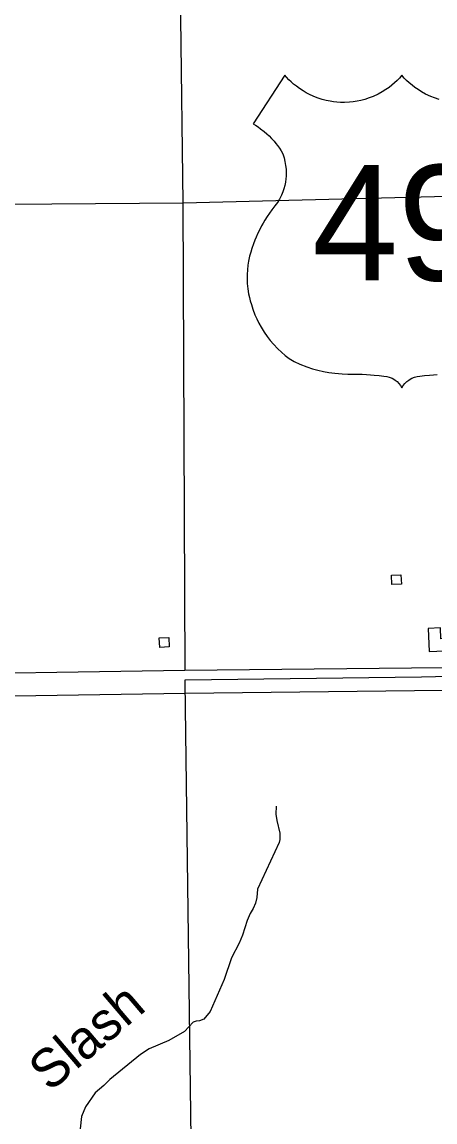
# Model space of a CAD drawing. Extents: x 1084508 to 1142749, y 1057638 to 1093403.
# Drawn here: x 1100547 to 1101971, y 1077367 to 1081159 of the extents above; entities that cross this region are included whole.
import ezdxf

# ---------------------------------------------------------------- set-up
doc = ezdxf.new("R2010")
doc.units = 0
for name, color, linetype in [('Level 10', 7, 'Continuous'), ('Level 22', 7, 'Continuous'), ('Level 35', 7, 'Continuous'), ('Level 5', 7, 'Continuous'), ('Level 56', 7, 'Continuous'), ('Level 58', 7, 'Continuous'), ('Level 6', 7, 'Continuous')]:
    doc.layers.add(name, color=color, linetype=linetype)

msp = doc.modelspace()

# ---------------------------------------------------------------- linework, layer by layer
at = {"layer": 'Level 10'}
for points in [[(1102112.4, 1078934.1), (1101108.6, 1078923.4), (1100079.5, 1078908)], [(1100079.8, 1078829.5), (1101109.7, 1078845), (1102097.5, 1078857.1)]]:
    msp.add_lwpolyline(points, dxfattribs=at)
at = {"layer": 'Level 22'}
for points in [[(1101856.7, 1080975.6), (1101848.4, 1080966.3), (1101840.5, 1080958.2), (1101831.5, 1080949.8), (1101821.8, 1080941.5), (1101812.5, 1080934.2), (1101801.2, 1080926.3), (1101789, 1080918.7), (1101775.1, 1080911.1), (1101757.6, 1080902.9), (1101744.1, 1080897.7), (1101728.8, 1080892.7), (1101714.9, 1080889.1), (1101702, 1080886.5), (1101688.4, 1080884.4), (1101676, 1080883.1), (1101658.9, 1080882.3), (1101645, 1080882.4), (1101632.9, 1080883.2), (1101621.4, 1080884.4), (1101609.8, 1080886.2), (1101595.1, 1080889.1), (1101581.6, 1080892.7), (1101565, 1080898.1), (1101551, 1080903.6), (1101538.3, 1080909.4), (1101526.7, 1080915.5), (1101515.9, 1080921.8), (1101503.9, 1080929.7), (1101492.9, 1080937.8), (1101483.4, 1080945.5), (1101475.4, 1080952.7), (1101467.2, 1080960.6), (1101459.2, 1080969), (1101452.7, 1080976.4), (1101344.1, 1080808.4), (1101351.8, 1080803.8), (1101361.1, 1080797.7), (1101369.8, 1080791.5), (1101381.5, 1080782.4), (1101390.8, 1080774.4), (1101399.1, 1080766.7), (1101407.5, 1080758.1), (1101416.1, 1080748.5), (1101422.3, 1080741.1), (1101428.4, 1080733.2), (1101434.6, 1080724.6), (1101440.6, 1080715.5), (1101446.2, 1080704.8), (1101450.4, 1080691.7), (1101453.6, 1080678.7), (1101456, 1080664.9), (1101457.3, 1080652), (1101457.7, 1080639.5), (1101457.4, 1080627.9), (1101456.6, 1080618.6), (1101455.1, 1080607.1), (1101453, 1080596.3), (1101450, 1080584.7), (1101446.7, 1080574.5), (1101442.2, 1080563), (1101435.1, 1080548.2), (1101427.9, 1080536.6), (1101419.2, 1080526.1), (1101408.5, 1080512.4), (1101399.9, 1080500.4), (1101391.8, 1080488.5), (1101384.4, 1080476.7), (1101378.2, 1080466.2), (1101372.8, 1080456.3), (1101366.7, 1080444.6), (1101360.1, 1080430.9), (1101354.2, 1080417.5), (1101350.1, 1080407.5), (1101345.3, 1080394.7), (1101340, 1080379.1), (1101335.8, 1080366.1), (1101331.9, 1080351.9), (1101328.2, 1080335.3), (1101325.8, 1080320.7), (1101324.1, 1080305.4), (1101323.1, 1080288.7), (1101323, 1080273), (1101323.7, 1080257.6), (1101325.6, 1080239.6), (1101328.4, 1080222.5), (1101331.2, 1080209.5), (1101334.1, 1080198.2), (1101337.8, 1080185.4), (1101342.8, 1080169.4), (1101350, 1080150.1), (1101356.2, 1080135.8), (1101363.4, 1080121.2), (1101371.2, 1080106.8), (1101381.5, 1080090.3), (1101392, 1080075.1), (1101402.3, 1080061.9), (1101413.9, 1080048.4), (1101428.9, 1080032.8), (1101441.7, 1080021), (1101454.8, 1080010)], [(1101984.5, 1080892.7), (1101969.3, 1080897.7), (1101955.8, 1080902.9), (1101938.2, 1080911.1), (1101924.3, 1080918.7), (1101912.2, 1080926.3), (1101900.8, 1080934.2), (1101891.5, 1080941.5), (1101881.8, 1080949.8), (1101872.8, 1080958.2), (1101864.9, 1080966.3), (1101856.7, 1080975.6)], [(1101454.8, 1080010), (1101468.4, 1079999.7), (1101484.8, 1079989), (1101505.4, 1079979.8), (1101529.4, 1079970.6), (1101549.1, 1079964.2), (1101566.7, 1079959.3), (1101586.7, 1079954.7), (1101605.4, 1079951.3), (1101625.6, 1079948.5), (1101651, 1079946.3), (1101670.5, 1079945.6), (1101687.1, 1079945.7), (1101703.3, 1079945.5), (1101719.5, 1079945), (1101734.8, 1079944.3), (1101748.2, 1079943.4), (1101761.4, 1079942.2), (1101778.3, 1079940.5), (1101794.8, 1079938.5), (1101804.7, 1079937.1), (1101812.8, 1079935.5), (1101822.7, 1079931.4), (1101828.4, 1079928.2), (1101833.3, 1079925), (1101840.1, 1079919.5), (1101846.6, 1079912.9), (1101851.9, 1079906.1), (1101856.7, 1079898.3)], [(1101856.7, 1079898.3), (1101861.4, 1079906.1), (1101866.7, 1079912.9), (1101873.2, 1079919.5), (1101880, 1079925), (1101884.9, 1079928.2), (1101890.6, 1079931.4), (1101900.5, 1079935.5), (1101908.7, 1079937.1), (1101918.6, 1079938.5), (1101935.1, 1079940.5), (1101951.9, 1079942.2), (1101965.1, 1079943.4), (1101978.5, 1079944.3)]]:
    msp.add_lwpolyline(points, dxfattribs=at)
at = {"layer": 'Level 35'}
msp.add_lwpolyline([(1101423.4, 1078455.4), (1101422.1, 1078428.5), (1101425.6, 1078406.3), (1101436.1, 1078362.4), (1101436.5, 1078340.7), (1101434.1, 1078330.8), (1101359.3, 1078169.3), (1101356.5, 1078141.2), (1101352.3, 1078121.8), (1101344.6, 1078103.5), (1101333.8, 1078086), (1101323.5, 1078061.9), (1101307, 1078010.8), (1101295.6, 1077983.5), (1101269.6, 1077932.6), (1101244, 1077858.7), (1101195.5, 1077748.1), (1101174.1, 1077721.7), (1101159.6, 1077715.3), (1101148, 1077714.2), (1101137.7, 1077711.2), (1101107.1, 1077679.6), (1101053.4, 1077648.2), (1100985.5, 1077619.7), (1100955.9, 1077600.1), (1100850.3, 1077514.1), (1100828.9, 1077492.4), (1100799.8, 1077467.4), (1100766.2, 1077419), (1100751.9, 1077386.2), (1100747.5, 1077343.8)], dxfattribs=at)
at = {"layer": 'Level 5'}
for points in [[(1101109.6, 1078923.4), (1101102.6, 1080535.7), (1101087.3, 1081810.3)], [(1097774.5, 1080514.9), (1099440.7, 1080523.3), (1101102.6, 1080535.7), (1102698.9, 1080575.7)]]:
    msp.add_lwpolyline(points, dxfattribs=at)
at = {"layer": 'Level 56'}
for points in [[(1101822, 1079219.8), (1101820.6, 1079252.5), (1101853.3, 1079253.9), (1101854.8, 1079221.3)], [(1101022.1, 1079003.5), (1101020.6, 1079036.2), (1101053.3, 1079037.6), (1101054.8, 1079005)]]:
    msp.add_lwpolyline(points, close=True, dxfattribs=at)
at = {"layer": 'Level 58'}
msp.add_lwpolyline([(1101951, 1078989.2), (1102030.6, 1078992.8), (1102028.8, 1079034.8), (1101991.1, 1079033.1), (1101989.4, 1079070.8), (1101947.4, 1079068.9)], close=True, dxfattribs=at)
at = {"layer": 'Level 6'}
msp.add_lwpolyline([(1100742.6, 1077215.3), (1101131, 1077221.7), (1101109.8, 1078882.6), (1101109.8, 1078892), (1101924.5, 1078902), (1102456.7, 1078914.7), (1102457.2, 1078896.3), (1102483.8, 1077837.3), (1102495.1, 1077249)], dxfattribs=at)

# ---------------------------------------------------------------- texts
at = {"layer": 'Level 22'}
msp.add_text('49', height=397.75, dxfattribs=at).set_placement((1101547.5, 1080268.4))
at = {"layer": 'Level 35'}
msp.add_text('Slash', height=132.58, rotation=40.4273, dxfattribs=at).set_placement((1100642.9, 1077467.9))

doc.saveas('drawing.dxf')
